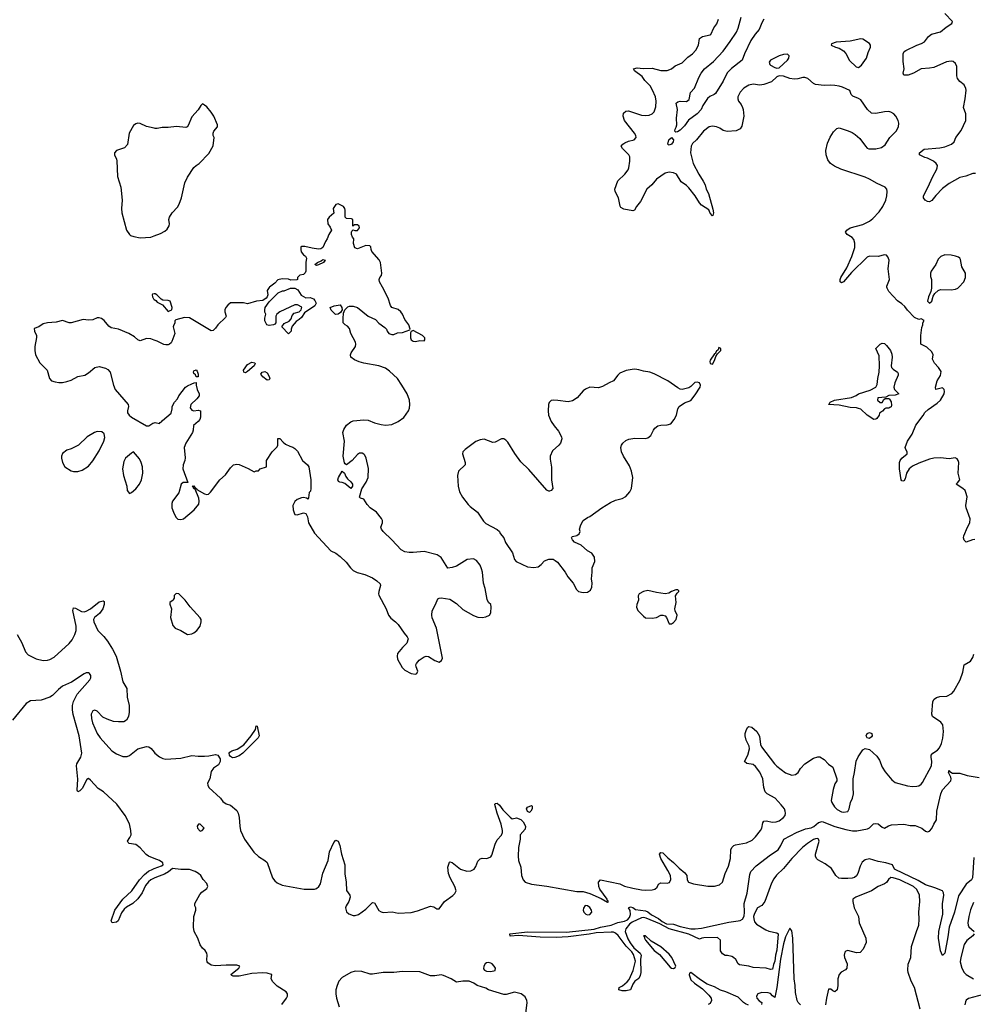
# Model space of a CAD drawing. Header units: inches. Extents: x 1449094 to 1618372, y 389908 to 534307.
# Tile 294 of 494: x 1528751 to 1537616, y 453334 to 462486. Entities that reach past the tile are written whole.
import ezdxf

# ---------------------------------------------------------------- set-up
doc = ezdxf.new("R2010")
doc.units = ezdxf.units.IN
doc.header["$MEASUREMENT"] = 0
for name, color, linetype in [('B5425', 7, 'Continuous'), ('B5426', 7, 'Continuous'), ('B5435', 7, 'Continuous'), ('B5436', 7, 'Continuous')]:
    doc.layers.add(name, color=color, linetype=linetype)

msp = doc.modelspace()

# ---------------------------------------------------------------- linework, layer by layer
at = {"layer": 'B5425', "color": 5}
for points, elevation in [([(1530000, 459936.6), (1529985.4, 459934.6), (1529982, 459930), (1529984.7, 459910), (1529994, 459890), (1530000, 459886.6)], 620), ([(1530000, 459508.7), (1529970, 459519.3), (1529930, 459522), (1529870, 459502), (1529850, 459509), (1529818, 459538), (1529766, 459570), (1529670, 459609.2), (1529601.2, 459621.2), (1529578, 459638), (1529537.2, 459690), (1529510, 459709.2), (1529490, 459716), (1529470, 459714), (1529430, 459695.3), (1529390, 459693.2), (1529342, 459698), (1529230.7, 459669.3), (1529210, 459669.5), (1529150, 459689.4), (1529090, 459675.1), (1529010, 459669.6), (1528970, 459658.4), (1528928.9, 459631.1), (1528884.4, 459615.6), (1528888.2, 459591.8), (1528907, 459550), (1528908.5, 459531.5), (1528890.3, 459450), (1528890.3, 459410), (1528898.7, 459370), (1528937.4, 459297.4), (1529005.5, 459230), (1529028, 459150), (1529046.8, 459130), (1529079, 459119), (1529113.8, 459113.8), (1529150, 459115.3), (1529190, 459123.7), (1529230, 459136.4), (1529290, 459170.7), (1529357.5, 459182.5), (1529390, 459202.8), (1529450, 459254), (1529490, 459262), (1529547.9, 459247.9), (1529570, 459236), (1529590.3, 459210.3), (1529622.8, 459090), (1529638.8, 459050), (1529759.1, 458910), (1529763, 458890), (1529753, 458850), (1529753.4, 458833.4), (1529767.3, 458810), (1529790, 458790.8), (1529930, 458710.8), (1529950, 458710.8), (1529990, 458737.3), (1530000, 458739.2)], 620), ([(1528728, 456770), (1528770, 456694.8), (1528804.9, 456610), (1528830, 456582.4), (1528904, 456544), (1528969.6, 456529.6), (1529010, 456532.4), (1529030, 456538.4), (1529070, 456561), (1529211.5, 456688.5), (1529237.9, 456722.1), (1529263.2, 456770), (1529275, 456810), (1529276.8, 456850), (1529245.7, 456994.3), (1529250, 457018.8), (1529270, 457017), (1529325.6, 456985.6), (1529350, 456982.9), (1529370, 456987.8), (1529410, 457010.1), (1529490, 457075.9), (1529525.3, 457085.3), (1529537.2, 457077.2), (1529537.3, 457050), (1529524.1, 457010), (1529493.6, 456966.4), (1529447, 456930), (1529436.3, 456910), (1529438.5, 456890), (1529477.8, 456810), (1529533.3, 456753.3), (1529566.8, 456710), (1529614.6, 456634.6), (1529648.3, 456570), (1529688.5, 456430), (1529710.6, 456330.6), (1529745.6, 456270), (1529750.8, 456190), (1529768.4, 456110), (1529768.4, 456050), (1529761.5, 456010), (1529744.8, 455975.2), (1529719.1, 455960.9), (1529670, 455958.3), (1529624, 455964), (1529563, 455983), (1529523.3, 456003.3), (1529470, 456058.4), (1529450, 456068.4), (1529430, 456062.4), (1529416.5, 456030), (1529418.1, 455990), (1529429, 455950), (1529472, 455850), (1529499.7, 455810), (1529607, 455690), (1529650, 455660.8), (1529710, 455639), (1529750, 455638.3), (1529770, 455645.3), (1529850, 455707.7), (1529930, 455731.6), (1529950, 455727), (1529972.8, 455712.8), (1530000, 455678.7)], 580), ([(1530000, 454690.1), (1529949.7, 454709.7), (1529926.8, 454726.8), (1529870, 454787.7), (1529830, 454818.1), (1529769.2, 454830), (1529757.7, 454837.7), (1529752.6, 454850), (1529775.6, 454884.4), (1529785.6, 454910), (1529784.8, 454950), (1529770.2, 455010.2), (1529730, 455089.1), (1529654.8, 455194.8), (1529530, 455308.4), (1529480.4, 455340.4), (1529410, 455418.8), (1529390, 455433.7), (1529375.6, 455424.4), (1529330, 455338.9), (1529310, 455316.9), (1529290, 455309.2), (1529283.5, 455323.5), (1529292, 455428), (1529280.2, 455550), (1529283.4, 455570), (1529318.5, 455630), (1529327.4, 455670), (1529302.7, 455830), (1529248.5, 456028.5), (1529241.2, 456070), (1529240.5, 456110), (1529251.2, 456150), (1529284.4, 456215.6), (1529402.4, 456350), (1529411.9, 456370), (1529412.9, 456390), (1529399.7, 456410), (1529390, 456415), (1529370, 456414.6), (1529350, 456407.1), (1529232.8, 456327.2), (1529150, 456289.9), (1529110, 456259.9), (1529056.8, 456203.2), (1529031.7, 456188.3), (1528950, 456162.4), (1528850, 456155.5), (1528809.7, 456130.3), (1528684, 455976)], 580), ([(1530000, 454505.6), (1529969.6, 454490.4), (1529947.1, 454472.9), (1529921, 454439), (1529887.8, 454370), (1529850, 454314), (1529802, 454270), (1529743.6, 454236.4), (1529721.4, 454218.6), (1529695.8, 454184.2), (1529664.9, 454110), (1529650, 454098.2), (1529609, 454090), (1529601.3, 454110), (1529634.8, 454210), (1529710, 454312.9), (1529792.5, 454387.5), (1529864.9, 454490), (1529910, 454539.2), (1529949.6, 454570.4), (1529988.3, 454591.7), (1530000, 454595.7)], 580)]:
    msp.add_lwpolyline(points, dxfattribs=dict(at, elevation=elevation))
at = {"layer": 'B5425', "color": 5, "elevation": 620}
for points in [[(1529470, 458659.3), (1529444.7, 458650), (1529378, 458610), (1529298, 458530), (1529230, 458496), (1529190, 458485.2), (1529150, 458455.3), (1529138.8, 458430), (1529138.8, 458410), (1529147.3, 458370), (1529170, 458331), (1529230, 458294), (1529250, 458288), (1529290, 458287), (1529330, 458297.6), (1529390, 458337.6), (1529430, 458386), (1529490, 458478.8), (1529532.7, 458570), (1529543.1, 458603.1), (1529536, 458636), (1529515.5, 458655.5)], [(1529810, 458468.7), (1529790, 458457.2), (1529734, 458410), (1529719.8, 458380.2), (1529706.4, 458310), (1529717.3, 458250), (1529747.7, 458150), (1529751.3, 458110), (1529770, 458082), (1529790, 458091.3), (1529830, 458126.8), (1529866, 458170), (1529883.7, 458210), (1529896.2, 458270), (1529893.6, 458330), (1529880.7, 458370), (1529863.3, 458403.3)]]:
    msp.add_lwpolyline(points, close=True, dxfattribs=at)
at = {"layer": 'B5426', "color": 5, "elevation": 620}
msp.add_lwpolyline([(1530000, 461476.4), (1529930, 461493.2), (1529870, 461521.2), (1529850, 461525.2), (1529830, 461519), (1529810, 461502), (1529767.7, 461430), (1529753.1, 461326.9), (1529724.6, 461295.4), (1529650.4, 461269.6), (1529633.4, 461250), (1529633.4, 461230), (1529650.6, 461190), (1529652.8, 461172.8), (1529660.4, 461030), (1529692.4, 460930), (1529704.9, 460810), (1529696.3, 460730), (1529699.1, 460690), (1529744, 460530), (1529770.5, 460490.5), (1529781.6, 460481.6), (1529810.4, 460470.4), (1529870, 460458.8), (1529970, 460466), (1530000, 460477.1)], dxfattribs=at)
at = {"layer": 'B5435', "color": 5}
for points, elevation in [([(1530000, 458739.2), (1530010, 458741), (1530050, 458732), (1530057.2, 458742.8), (1530070, 458747.3), (1530079.3, 458760.7), (1530159, 458830), (1530168.7, 458870), (1530168.7, 458890), (1530189.3, 458930), (1530216.6, 458963.4), (1530230, 458990.6), (1530293.2, 459070), (1530310, 459084), (1530350, 459102.8), (1530372, 459112), (1530392.7, 459112.7), (1530392, 459090), (1530401, 459050), (1530418, 459010), (1530418, 458990), (1530398.8, 458961.2), (1530342, 458910), (1530336.9, 458876.9), (1530350, 458858), (1530370, 458851), (1530410, 458856), (1530431.1, 458851.1), (1530431.6, 458791.6), (1530424.7, 458770), (1530411.3, 458750), (1530367.3, 458712.7), (1530364, 458670), (1530356.3, 458650), (1530294.4, 458550), (1530279.5, 458510), (1530287.9, 458412.1), (1530284.9, 458390), (1530270.4, 458349.6), (1530268.2, 458310), (1530314.4, 458185.6), (1530270, 458185.6), (1530250.5, 458170), (1530230.3, 458089.7), (1530172.7, 458010), (1530163.7, 457990), (1530164.9, 457950), (1530179.5, 457910), (1530202, 457862), (1530222.3, 457842.3), (1530250, 457839.3), (1530272.6, 457847.4), (1530371.8, 457930), (1530415.6, 457984.4), (1530420.4, 458010), (1530417.4, 458037.4), (1530382, 458122), (1530370, 458126), (1530364.5, 458144.5), (1530355.3, 458150), (1530370, 458152.9), (1530378, 458138), (1530394, 458130), (1530398.8, 458118.8), (1530470, 458078.9), (1530490, 458071.7), (1530505.4, 458074.6), (1530525.7, 458094.3), (1530609.8, 458210.2), (1530665.3, 458254.7), (1530710, 458321), (1530738, 458350), (1530770, 458356), (1530790, 458351.3), (1530874.4, 458314.4), (1530930, 458282), (1530950, 458294), (1530970, 458294), (1530986, 458310), (1531046, 458330), (1531046, 458390), (1531099, 458470), (1531144.7, 458515.3), (1531149, 458530), (1531150, 458592), (1531170, 458594), (1531199.6, 458559.6), (1531222, 458542), (1531261.1, 458521.1), (1531290, 458513.4), (1531310, 458500.7), (1531334.4, 458474.4), (1531381, 458390), (1531426.8, 458350), (1531439.1, 458330), (1531458.8, 458210), (1531458.8, 458130), (1531454.8, 458105.2), (1531442, 458090), (1531436.9, 458043.1), (1531431, 458029), (1531418, 458038), (1531390, 458044), (1531370, 458041.2), (1531330, 458026), (1531310, 458009.2), (1531290.5, 457970), (1531293, 457930), (1531301.4, 457901.4), (1531310, 457888), (1531330, 457883.8), (1531390, 457902.8), (1531410, 457896), (1531425.5, 457865.5), (1531436.3, 457810), (1531490, 457713.4), (1531644, 457550), (1531690, 457527.7), (1531730, 457495.5), (1531785.1, 457445.1), (1531825.5, 457390), (1531850, 457366), (1531887.5, 457347.5), (1531958, 457330), (1532030, 457298), (1532071.4, 457271.4), (1532102, 457242), (1532106.1, 457226.1), (1532090.2, 457170), (1532086.7, 457150), (1532090, 457136), (1532157.3, 457010), (1532179.3, 456950), (1532202.2, 456922.2), (1532245.5, 456890), (1532270, 456864.9), (1532323.7, 456783.7), (1532353.4, 456750), (1532362, 456730), (1532350.4, 456689.6), (1532308.7, 456651.3), (1532264.4, 456595.6), (1532258.4, 456570), (1532262.9, 456542.9), (1532306.2, 456466.2), (1532330, 456438.8), (1532390, 456408.4), (1532430, 456402), (1532444, 456410), (1532452, 456430), (1532435.1, 456470), (1532434.5, 456490), (1532439.1, 456500.9), (1532465.6, 456534.4), (1532510, 456564.9), (1532530, 456570.7), (1532550, 456567.3), (1532611.3, 456530), (1532650, 456514.8), (1532673.2, 456530), (1532681.2, 456550), (1532625.1, 456830), (1532586.6, 456926.6), (1532581.6, 456950), (1532585.1, 456990), (1532617, 457050), (1532637.2, 457102.8), (1532649.3, 457110.7), (1532670, 457113.4), (1532750, 457099.1), (1532810, 457059.1), (1532870, 457003), (1532970, 456947.7), (1533010, 456933.4), (1533049.4, 456930.6), (1533085.2, 456934.8), (1533118, 456950), (1533130, 456974), (1533135.1, 457030), (1533129.4, 457049.4), (1533109.5, 457069.5), (1533095.5, 457095.5), (1533078, 457198), (1533063.7, 457250), (1533052, 457350), (1533043.3, 457383.3), (1533030, 457415.3), (1532998.4, 457458.4), (1532970, 457476), (1532910.6, 457469.4), (1532812.8, 457407.2), (1532770, 457393.2), (1532730, 457389), (1532670, 457488.7), (1532632.9, 457512.9), (1532510, 457543.7), (1532410, 457532.3), (1532370, 457532.7), (1532330, 457539), (1532297.2, 457557.2), (1532211.4, 457651.4), (1532129, 457730), (1532115.3, 457750), (1532108.7, 457770), (1532124, 457810), (1532124, 457830), (1532115.3, 457850), (1532069, 457910), (1532008.7, 457950), (1531980.2, 457980.2), (1531950, 458028), (1531920.2, 458040.2), (1531909.4, 458049.4), (1531930, 458126.8), (1531973.2, 458186.8), (1531989.7, 458230), (1531993.1, 458313.1), (1531971.4, 458411.4), (1531958, 458438), (1531950, 458449), (1531935.9, 458455.9), (1531910, 458456), (1531890, 458445.2), (1531842, 458390), (1531790, 458349.2), (1531776.5, 458356.5), (1531770, 458368), (1531756.4, 458430), (1531770.8, 458570), (1531754.6, 458650), (1531762.8, 458677.2), (1531790, 458715.8), (1531830, 458748.2), (1531850, 458757.1), (1531950, 458766), (1531990, 458762.6), (1532050, 458738.7), (1532110, 458723.1), (1532150, 458718.7), (1532210, 458722), (1532270, 458750.4), (1532320.7, 458790), (1532365.6, 458850), (1532374.2, 458874.2), (1532378.7, 458910), (1532374.5, 458950), (1532351.6, 459010), (1532303.6, 459090), (1532261.6, 459150), (1532190, 459218.7), (1532150, 459245.6), (1532090, 459269.6), (1531950, 459292.3), (1531905.8, 459305.8), (1531863.9, 459323.9), (1531829, 459350), (1531825.2, 459370), (1531833.2, 459390), (1531871.6, 459448.4), (1531876.2, 459470), (1531871.6, 459490), (1531829.7, 459570), (1531816.2, 459616.2), (1531797, 459637), (1531775.3, 459650), (1531759, 459670), (1531757.2, 459710), (1531762, 459758), (1531772.1, 459787.9), (1531802.5, 459817.5), (1531816, 459824), (1531850, 459823.8), (1531891.7, 459811.7), (1531990, 459730.7), (1532059.1, 459699.1), (1532090, 459664), (1532146, 459626), (1532161, 459610), (1532167.3, 459590), (1532181, 459570), (1532210, 459558.8), (1532230, 459561), (1532264, 459576), (1532310, 459577.6), (1532378, 459602), (1532382, 459610), (1532369.4, 459649.4), (1532330, 459698), (1532309.4, 459750), (1532295.1, 459770), (1532270, 459791.6), (1532209.6, 459809.7), (1532197, 459830), (1532176.9, 459896.9), (1532122.4, 460000)], 620), ([(1531072.6, 460000), (1531070, 459998), (1531052, 459970), (1531056, 459930), (1531050.7, 459909.3), (1531042.5, 459897.5), (1531010, 459877), (1530950.8, 459869.2), (1530870, 459844), (1530830, 459853.2), (1530710, 459854), (1530685.8, 459834.2), (1530666.8, 459810), (1530658.8, 459790), (1530658.8, 459770), (1530671, 459730), (1530663.5, 459716.5), (1530591.3, 459650), (1530570, 459618), (1530550, 459598), (1530530, 459595.3), (1530330, 459716.2), (1530283, 459717), (1530203.6, 459696.4), (1530192.7, 459687.3), (1530192, 459670), (1530179.6, 459640.4), (1530178, 459630), (1530193.4, 459570), (1530165.8, 459494.2), (1530158.8, 459481.2), (1530144.7, 459470), (1530130, 459462.7), (1530110, 459462.7), (1530090, 459467), (1530030, 459498), (1530000, 459508.7)], 620), ([(1537630, 457653.3), (1537607.9, 457652.1), (1537550, 457629), (1537529.5, 457649.5), (1537524.2, 457670), (1537527.7, 457690), (1537561, 457770), (1537583, 457810), (1537586.2, 457846.1), (1537548.3, 457950), (1537546.6, 457970), (1537557.4, 458050), (1537547.6, 458090), (1537538.7, 458110), (1537519.5, 458130), (1537455.3, 458170), (1537470, 458181), (1537489.6, 458210), (1537476.3, 458270), (1537480.5, 458370), (1537475.6, 458390), (1537464.7, 458404.7), (1537447.3, 458412.7), (1537390, 458403), (1537310, 458413.5), (1537250, 458411.4), (1537210, 458402), (1537110, 458365.3), (1537050, 458337.1), (1537018.2, 458310), (1536995.2, 458270), (1536981.2, 458218.8), (1536970, 458198), (1536950, 458200.5), (1536945.7, 458210), (1536929.9, 458310.1), (1536930.4, 458370), (1536936.5, 458390), (1536949.9, 458410.1), (1537000.7, 458450), (1537000.7, 458470), (1536987.6, 458490), (1536983, 458510), (1537002.6, 458570), (1537046, 458634), (1537081.2, 458718.8), (1537150, 458806.9), (1537166, 458834), (1537197.4, 458862.6), (1537279.2, 458920.8), (1537309.4, 458950), (1537345.2, 459010), (1537349, 459030), (1537344, 459050), (1537330, 459064), (1537266, 459050), (1537264, 459070), (1537280.9, 459130), (1537310, 459178), (1537316.2, 459216.2), (1537292.5, 459252.5), (1537254.6, 459294.6), (1537238, 459330), (1537242, 459370), (1537230, 459398), (1537183.1, 459443.1), (1537129.3, 459469.3), (1537129.2, 459550), (1537136.4, 459623.6), (1537146, 459650), (1537146, 459670), (1537158, 459690), (1537130, 459706), (1537110, 459698), (1537070, 459719), (1537004.7, 459784.7), (1536978.9, 459818.9), (1536950, 459846), (1536911.8, 459871.8), (1536830, 459961.2), (1536814, 459990), (1536812.7, 460000)], 580), ([(1537228, 460000), (1537228, 459990), (1537221.1, 459958.9), (1537199.3, 459910), (1537190.8, 459870.8), (1537210, 459850.8), (1537229.2, 459870), (1537243.7, 459916.3), (1537259.3, 459940.7), (1537289.6, 459970.4), (1537310, 459978), (1537410, 459975.6), (1537450, 459981.1), (1537472.3, 459990), (1537481.4, 460000)], 580), ([(1530000, 459886.6), (1530016.9, 459876.9), (1530030, 459862), (1530076.9, 459836.9), (1530130, 459774), (1530150, 459782), (1530166, 459790), (1530168, 459810), (1530148.4, 459868.4), (1530130, 459875.3), (1530080.4, 459880.4), (1530067.3, 459887.3), (1530026, 459930), (1530010, 459938), (1530000, 459936.6)], 620), ([(1530000, 455678.7), (1530008.3, 455668.3), (1530050, 455635.3), (1530080.2, 455620.2), (1530110, 455614), (1530250, 455622.8), (1530350, 455646.3), (1530410, 455640.2), (1530470, 455640.9), (1530510, 455643.7), (1530570, 455656), (1530591.3, 455651.3), (1530615.5, 455615.5), (1530614.4, 455590), (1530598.5, 455561.5), (1530553.4, 455530), (1530530, 455497.2), (1530517.6, 455430), (1530498, 455390), (1530499.5, 455370), (1530510.4, 455350), (1530618, 455250), (1530639.6, 455219.6), (1530670, 455198), (1530710, 455184.7), (1530770, 455136), (1530782, 455110), (1530790, 455072), (1530796.3, 454990), (1530803.8, 454950), (1530839.1, 454870), (1530927.7, 454747.7), (1530970, 454706.8), (1531031.1, 454671.1), (1531050, 454651.4), (1531102.1, 454510), (1531121.4, 454481.4), (1531142.9, 454462.9), (1531190, 454442.9), (1531396.6, 454403.4), (1531490, 454404.9), (1531510, 454410.4), (1531531.6, 454430), (1531546, 454454), (1531567.7, 454552.3), (1531616.9, 454670), (1531631.5, 454750), (1531670, 454837.3), (1531690, 454858.8), (1531710, 454851), (1531725.5, 454810), (1531742.4, 454730), (1531774.6, 454630), (1531772.3, 454547.7), (1531786.7, 454470), (1531790, 454392), (1531819.3, 454350), (1531822.6, 454330), (1531810.5, 454290.5), (1531784.9, 454250), (1531779.6, 454230), (1531790, 454193), (1531810, 454174.6), (1531850, 454160.2), (1531870, 454160.2), (1531901.6, 454170), (1531970, 454217.4), (1532030, 454280.5), (1532050, 454276.3), (1532090, 454206.3), (1532110, 454193.1), (1532130, 454188.2), (1532213.7, 454193.7), (1532270, 454181.7), (1532390, 454189), (1532450, 454204.3), (1532570, 454245.2), (1532600, 454240), (1532630, 454220.3), (1532650, 454220.4), (1532699.7, 454290), (1532775.9, 454344.1), (1532794.8, 454365.2), (1532808.3, 454390), (1532796.9, 454430), (1532752.6, 454510), (1532736.9, 454550), (1532731.5, 454610), (1532745.6, 454654.4), (1532750, 454658), (1532770, 454652.2), (1532850, 454588.9), (1532907.7, 454572.3), (1532946, 454574), (1532974.5, 454590), (1532990, 454616), (1533010, 454666), (1533030, 454687.3), (1533050, 454693), (1533090, 454690.4), (1533110, 454694.9), (1533130, 454705.5), (1533140.1, 454719.9), (1533170, 454824), (1533190, 454864), (1533230, 454907.3), (1533239.6, 454930), (1533239.7, 454950), (1533225.7, 455010), (1533189.6, 455110.4), (1533167.6, 455190), (1533170, 455202), (1533190, 455204), (1533210, 455184), (1533240.9, 455140.9), (1533310, 455073.4), (1533330, 455057.3), (1533370, 455067.2), (1533410, 455051.1), (1533432.2, 455030), (1533454.4, 454990), (1533450, 454963), (1533402.4, 454910), (1533403.1, 454870), (1533387.9, 454792.1), (1533383.5, 454710), (1533387.1, 454670), (1533408.3, 454608.3), (1533414.7, 454530), (1533430.6, 454490.6), (1533448.9, 454470), (1533510, 454450.1), (1533650, 454431.6), (1533930, 454382.4), (1533990, 454382), (1534050, 454363.1), (1534156.1, 454316.1), (1534216.6, 454283.4), (1534226, 454290), (1534216, 454296), (1534213.2, 454310), (1534144.5, 454404.5), (1534133.5, 454430), (1534131.3, 454468.7), (1534150, 454490.8), (1534330, 454453), (1534371.8, 454431.8), (1534450, 454413.4), (1534530, 454397.1), (1534564.5, 454395.5), (1534630, 454399.3), (1534654.5, 454405.5), (1534675.6, 454424.4), (1534688.8, 454451.2), (1534710, 454462), (1534770, 454460.3), (1534792.2, 454467.8), (1534805.3, 454494.7), (1534799.4, 454530), (1534776.8, 454576.8), (1534709.8, 454690), (1534697.6, 454730), (1534710, 454745.5), (1534730, 454741.3), (1534775.7, 454695.7), (1534830, 454653.2), (1534880.9, 454600.9), (1534935.4, 454555.4), (1534952.9, 454530), (1534955.3, 454490), (1534969.2, 454469.2), (1535014.8, 454454.8), (1535147.1, 454432.9), (1535210, 454432.3), (1535255.1, 454444.9), (1535285.2, 454470), (1535309.6, 454550), (1535341.6, 454618.4), (1535359.4, 454690), (1535362.3, 454770), (1535370, 454792.4), (1535390, 454808.9), (1535405, 454815), (1535506.3, 454833.7), (1535559.5, 454860.5), (1535590, 454890.4), (1535637.8, 454950), (1535648.6, 454970), (1535660, 455020), (1535670, 455035.3), (1535690, 455040.9), (1535750, 455027.4), (1535782, 455030), (1535810, 455040.3), (1535851.6, 455070), (1535866, 455090), (1535870.7, 455110), (1535868.4, 455130), (1535859.3, 455150), (1535830, 455189.7), (1535775.4, 455250), (1535699.6, 455290), (1535682, 455310), (1535669.7, 455349.8), (1535658.7, 455430), (1535630, 455492.4), (1535590, 455545.7), (1535570, 455563.5), (1535511.3, 455571.3), (1535489.5, 455590), (1535518.5, 455650), (1535535.8, 455710), (1535532.2, 455732.3), (1535503.5, 455790), (1535494, 455830), (1535495.1, 455850), (1535507.3, 455890), (1535519.3, 455910), (1535530, 455914.9), (1535556.3, 455910), (1535604.9, 455870), (1535627.9, 455827.9), (1535637.5, 455750), (1535647.8, 455727.8), (1535768.8, 455570), (1535790, 455547.8), (1535870, 455484.6), (1535930, 455464.9), (1535962, 455470), (1535989.2, 455490), (1536010, 455526), (1536049.3, 455570), (1536130, 455622), (1536170, 455633.4), (1536190, 455633.4), (1536230, 455610.6), (1536270, 455564.7), (1536310, 455538), (1536346.8, 455430), (1536346.8, 455410), (1536330, 455382), (1536312, 455330), (1536295.8, 455230), (1536301.6, 455210), (1536325.3, 455170), (1536350, 455146.3), (1536390, 455124.6), (1536410, 455119.5), (1536450, 455125.5), (1536462.9, 455150), (1536474.7, 455210), (1536494.2, 455250), (1536501.5, 455290), (1536497.7, 455350), (1536500.4, 455430), (1536512.8, 455490), (1536525.8, 455594.2), (1536544.1, 455635.9), (1536590, 455698.8), (1536610, 455711.3), (1536650, 455703), (1536719.2, 455639.2), (1536744.4, 455604.4), (1536770, 455539.5), (1536796.5, 455496.5), (1536859.9, 455419.9), (1536890, 455396.3), (1537004.8, 455364.8), (1537050, 455359.5), (1537090, 455360.4), (1537110, 455366), (1537130, 455379.3), (1537143.9, 455396.1), (1537227.8, 455550), (1537231.2, 455590), (1537224, 455630), (1537225.4, 455650), (1537240.5, 455670), (1537282.9, 455697.1), (1537302.6, 455717.4), (1537321.7, 455758.3), (1537332.7, 455807.3), (1537338.7, 455870), (1537332.4, 455932.4), (1537315.2, 455955.2), (1537236.4, 456010), (1537231.2, 456030), (1537239.3, 456150), (1537252.3, 456170), (1537273.6, 456186.4), (1537303.5, 456196.5), (1537370, 456199.1), (1537415.7, 456224.3), (1537436, 456244), (1537494, 456350), (1537517.1, 456422.9), (1537529.6, 456490.4), (1537590, 456523.1), (1537610, 456557.3), (1537621.1, 456590)], 580), ([(1537622, 454698), (1537609.1, 454510.9), (1537600.4, 454490), (1537550, 454449.7), (1537478.4, 454341.6), (1537441.1, 454190), (1537390.3, 454050), (1537378.9, 453961.1), (1537350, 453809), (1537330, 453788), (1537312, 453832), (1537293, 453950), (1537295.1, 454010), (1537332.1, 454172.1), (1537330.9, 454269.1), (1537342.8, 454350), (1537339.8, 454370), (1537328.1, 454388.1), (1537257.9, 454417.9), (1537170, 454445.9), (1537104.1, 454484), (1536890, 454585.8), (1536883, 454590), (1536864.2, 454630), (1536803, 454650), (1536730, 454662.3), (1536650, 454685.4), (1536610, 454678.3), (1536583.7, 454656.3), (1536562.8, 454617.2), (1536542.1, 454550), (1536530, 454528.4), (1536510, 454514), (1536490, 454507.3), (1536450, 454503), (1536390, 454502.4), (1536366.9, 454506.9), (1536338.9, 454530), (1536296.1, 454596), (1536238.5, 454638.5), (1536170, 454677.6), (1536157.6, 454690), (1536149.9, 454709.9), (1536149.3, 454730), (1536182.5, 454850), (1536177.7, 454870), (1536170, 454874.9), (1536150, 454873.1), (1536130, 454865), (1536075, 454830), (1536027.9, 454792.1), (1535929.4, 454690), (1535850, 454595.1), (1535785.9, 454534.1), (1535761.1, 454498.9), (1535741.3, 454458.7), (1535678.8, 454290), (1535650, 454253.7), (1535609.6, 454230.4), (1535581.5, 454178.5), (1535573.6, 454150), (1535574.2, 454130), (1535582.1, 454102.1), (1535599.7, 454079.7), (1535685.9, 454025.9), (1535715, 454015), (1535790, 453999), (1535802, 453990), (1535790, 453836), (1535776.4, 453790), (1535770, 453734), (1535757.3, 453702.7), (1535750, 453662), (1535730, 453659), (1535690, 453669), (1535570, 453675.3), (1535529.5, 453689.5), (1535442, 453702), (1535428.7, 453710), (1535408.7, 453750), (1535388, 453770), (1535370, 453779), (1535330, 453788.7), (1535310, 453788.7), (1535283.1, 453803.1), (1535266, 453830), (1535266, 453930), (1535236.4, 453956.4), (1535110, 453952.1), (1535092, 453950), (1535070, 453939.3), (1534970, 453986), (1534790, 454035.3), (1534702.9, 454082.9), (1534575.9, 454135.9), (1534550, 454140.2), (1534530, 454138.1), (1534443.4, 454096.6), (1534421, 454079), (1534384.9, 454035.1), (1534378.9, 454010), (1534402.7, 453942.7), (1534425.6, 453905.6), (1534460, 453860), (1534519.1, 453810), (1534526.7, 453790), (1534522, 453750), (1534525.3, 453630), (1534519.2, 453600.8), (1534505.3, 453574.8), (1534468.5, 453550), (1534450, 453521.2), (1534428.4, 453470), (1534390, 453458), (1534350, 453459.9), (1534320.5, 453470), (1534322.7, 453490), (1534355, 453505), (1534398, 453542), (1534415.7, 453564.3), (1534452.8, 453647.2), (1534474.9, 453734.9), (1534456.5, 453796.5), (1534440.8, 453820.8), (1534390, 453875.8), (1534313.3, 453973.3), (1534290, 453994.6), (1534270, 454003.4), (1534250, 454005.9), (1534110, 453998.8), (1534046.1, 453986.1), (1533850, 453961.7), (1533736.5, 453956.5), (1533590, 453958.4), (1533386.7, 453973.3), (1533310, 453967.5), (1533308, 453990), (1533472.1, 454007.9), (1533834.3, 454005.7), (1534090, 454032.8), (1534150, 454050.1), (1534250.4, 454069.6), (1534310, 454095.9), (1534371.8, 454108.2), (1534400.2, 454119.8), (1534419.2, 454140.8), (1534429, 454170), (1534425.8, 454205.8), (1534409.4, 454230.6), (1534430, 454238.8), (1534450, 454234), (1534476.1, 454216.1), (1534570, 454204.5), (1534590, 454194.2), (1534624.4, 454164.4), (1534690, 454132.1), (1534723.1, 454103.1), (1534762.9, 454082.9), (1534830, 454078.9), (1534890, 454058), (1534990, 454035.9), (1535030, 454034.5), (1535090, 454042.5), (1535342.2, 454097.8), (1535430, 454108.5), (1535450, 454113.9), (1535470, 454126.4), (1535485.6, 454154.4), (1535490.3, 454189.7), (1535485.9, 454270), (1535512.9, 454367.1), (1535538.2, 454541.8), (1535547.3, 454570), (1535598.4, 454621.6), (1535730, 454723.8), (1535800.9, 454770), (1535828, 454810), (1535855.1, 454870), (1535973.3, 454930), (1536054.8, 454965.2), (1536110, 454975.1), (1536133.4, 454986.5), (1536177.3, 455022.7), (1536210, 455033.8), (1536330, 454987.6), (1536430, 454958.1), (1536492.1, 454947.9), (1536533.1, 454946.9), (1536633.8, 454966.2), (1536650, 454973.8), (1536689.2, 455010.8), (1536710, 455015.2), (1536731.8, 455011.8), (1536770, 454979.1), (1536790, 454970.7), (1536826.3, 454993.7), (1536856.3, 455003.7), (1536970, 455008.7), (1537030, 454997.6), (1537074.7, 454994.7), (1537136, 454970), (1537170, 454942.8), (1537190, 454937.3), (1537210, 454943.8), (1537230, 454968.2), (1537248.8, 455010), (1537274, 455050), (1537275.4, 455130), (1537313.4, 455290), (1537330, 455326.5), (1537406, 455410), (1537409.3, 455430), (1537406.3, 455446.3), (1537384.5, 455490), (1537390, 455510.8), (1537398, 455498), (1537423.5, 455483.5), (1537490, 455481.6), (1537559.5, 455459.5), (1537670, 455443.8)], 560), ([(1530000, 454595.7), (1530070, 454619.7), (1530083.1, 454630), (1530082.2, 454650), (1530051.7, 454670), (1530000, 454690.1)], 580), ([(1531188.9, 453331.1), (1531231.8, 453390), (1531239.5, 453410), (1531240.9, 453430), (1531229.3, 453450), (1531143.9, 453503.9), (1531103.7, 453543.7), (1531089.6, 453570), (1531094.5, 453610), (1531091.6, 453611.6), (1531050, 453623.5), (1531010, 453626.2), (1530910, 453620.8), (1530790, 453597.2), (1530736.6, 453596.6), (1530721.6, 453601.6), (1530713.2, 453610), (1530788.7, 453670), (1530798, 453690), (1530770, 453697.2), (1530670, 453698.7), (1530570, 453691), (1530530, 453699.1), (1530500, 453720), (1530492.8, 453730), (1530490, 453748), (1530494, 453790), (1530489.7, 453810), (1530474.1, 453834.1), (1530450, 453856.2), (1530430, 453887.3), (1530407.8, 453950), (1530372.3, 454010), (1530366.6, 454050), (1530369.5, 454150.5), (1530388.7, 454210), (1530388.7, 454230), (1530379, 454250), (1530379.3, 454270), (1530425.3, 454354.7), (1530443.8, 454376.2), (1530491.6, 454410), (1530498.4, 454430), (1530490, 454457.2), (1530455.2, 454495.2), (1530435.4, 454530), (1530413.5, 454550), (1530381.1, 454570), (1530330, 454586.1), (1530247.4, 454587.4), (1530170, 454597.7), (1530133.5, 454566.5), (1530095.7, 454544.3), (1530022.9, 454517.1), (1530000, 454505.6)], 580), ([(1537120.7, 453290), (1537069.8, 453489.8), (1537038, 453550), (1537009.5, 453630), (1537007, 453650), (1537011.5, 453708.5), (1537035.1, 453770), (1537042.2, 453870), (1537087, 454010), (1537110.9, 454070), (1537113.2, 454126.8), (1537108.9, 454190), (1537119.4, 454290), (1537114.5, 454350), (1537090, 454401.5), (1537059.9, 454430), (1536932.2, 454490), (1536870.2, 454509.8), (1536850, 454511.6), (1536826.7, 454493.3), (1536810, 454466.6), (1536790, 454452.6), (1536730.2, 454429.8), (1536670, 454389.7), (1536522.8, 454330), (1536494.8, 454310), (1536494.8, 454290), (1536508, 454230), (1536548, 454150), (1536553.4, 454090), (1536616.4, 453950), (1536618.4, 453910), (1536593.4, 453846.6), (1536563.1, 453816.9), (1536530, 453811.2), (1536450, 453832.8), (1536431.4, 453828.6), (1536421.4, 453818.6), (1536413.9, 453790), (1536417, 453770), (1536443.6, 453710), (1536441.5, 453670), (1536426.4, 453653.6), (1536386.8, 453633.2), (1536367.5, 453610), (1536355.9, 453570), (1536356.6, 453510), (1536350, 453469.7), (1536330, 453451.1), (1536310, 453459.7), (1536290, 453476.3), (1536270, 453474), (1536251.2, 453390), (1536243.1, 453330)], 580), ([(1537619, 454281), (1537590, 454212.7), (1537573.8, 454150), (1537565, 454090), (1537567.2, 454070), (1537575.6, 454055.6), (1537623.1, 454010)], 580), ([(1536010, 453328.1), (1535988.3, 453350), (1535977.2, 453370), (1535963.9, 453443.9), (1535960.2, 453510), (1535950.4, 453570), (1535939, 453950), (1535930, 454016), (1535910, 454042), (1535870, 453962.2), (1535850, 453895.6), (1535824.8, 453755.2), (1535789.8, 453490.2), (1535770, 453398.9), (1535750, 453412.4), (1535730, 453434.6), (1535710, 453441.9), (1535650, 453442.5), (1535611.4, 453430), (1535599.8, 453410), (1535604, 453390), (1535625.5, 453365.5), (1535650.3, 453350), (1535648, 453332)], 580), ([(1537623.7, 453990), (1537611.8, 453970), (1537554.2, 453925.8), (1537531.3, 453890), (1537499, 453770), (1537494.5, 453730), (1537509.2, 453670), (1537530.2, 453630), (1537550, 453612.3), (1537616.5, 453570)], 580), ([(1533454.9, 453250), (1533467.4, 453350), (1533464, 453370), (1533450, 453402.7), (1533413.2, 453430), (1533350, 453447.8), (1533274.4, 453425.6), (1533250, 453426), (1533110, 453468.6), (1533083.3, 453483.3), (1533003.7, 453510), (1532972.7, 453530), (1532930, 453547.8), (1532870, 453549.6), (1532810, 453540.7), (1532760.5, 453570), (1532690, 453603.4), (1532670, 453607.4), (1532610, 453597.5), (1532570, 453599.8), (1532470, 453635.7), (1532310, 453639.5), (1532230, 453630.8), (1532130, 453630.7), (1532030, 453613.3), (1532010, 453614.7), (1531930, 453638.2), (1531870, 453641), (1531830, 453629.9), (1531750, 453584.2), (1531718.9, 453550), (1531701.4, 453510), (1531691, 453470), (1531688.5, 453430), (1531695.2, 453390), (1531721.3, 453310)], 580), ([(1535527.5, 453327.5), (1535497.7, 453337.7), (1535479.9, 453350), (1535430, 453401.1), (1535316, 453450), (1535266, 453466), (1535210, 453496.2), (1535141.5, 453521.5), (1535080.4, 453560.4), (1534990, 453628.9), (1534977.3, 453622.7), (1534973, 453607), (1534990, 453560.5), (1535023.7, 453530), (1535098.4, 453478.4), (1535158.5, 453418.5), (1535178.8, 453390), (1535183, 453370), (1535170, 453342.8), (1535150, 453332)], 580), ([(1537710, 453425.1), (1537572.3, 453387.7), (1537550, 453371.8), (1537542.6, 453357.3), (1537536.9, 453330)], 580)]:
    msp.add_lwpolyline(points, dxfattribs=dict(at, elevation=elevation))
for points, elevation in [([(1531410, 459902), (1531450, 459904.7), (1531482, 459890), (1531495.9, 459875.9), (1531506.8, 459850), (1531493.4, 459826.6), (1531399.8, 459760.2), (1531370, 459718), (1531350, 459698), (1531319.6, 459680.4), (1531283.6, 459636.4), (1531274, 459610), (1531274, 459590), (1531250, 459566), (1531187.3, 459632.7), (1531210, 459662), (1531255.3, 459684.7), (1531274, 459706), (1531284.7, 459735.3), (1531303.1, 459756.9), (1531350, 459772), (1531368, 459790), (1531374, 459814), (1531334.6, 459834.6), (1531310, 459835.3), (1531167.9, 459772.1), (1531142, 459750), (1531131.3, 459730), (1531132, 459668), (1531123.6, 459656.4), (1531111.1, 459648.9), (1531070, 459644), (1531049, 459650), (1531030, 459686), (1531029.1, 459710.9), (1531038, 459750), (1531028.9, 459768.9), (1531029, 459790), (1531034, 459810), (1531070, 459864.7), (1531154, 459946), (1531194.6, 459965.4), (1531210, 459966.8), (1531268.4, 459991.6), (1531308.4, 459991.6), (1531336, 459976), (1531366.4, 459926.4)], 620), ([(1531686.3, 459746.3), (1531646.6, 459786.6), (1531638, 459810), (1531673.2, 459826.8), (1531730, 459836), (1531744.9, 459810), (1531747.3, 459790), (1531734.4, 459765.6), (1531710, 459749.2)], 620), ([(1532410, 459597.2), (1532390.8, 459589.2), (1532384.5, 459575.5), (1532382.4, 459550), (1532383.1, 459530), (1532390.8, 459510), (1532410, 459498), (1532430, 459495.5), (1532470, 459502.8), (1532510, 459502), (1532518, 459510), (1532518, 459530), (1532495.3, 459550)], 620), ([(1535250, 459439), (1535243.8, 459416.2), (1535230, 459406), (1535216.7, 459383.3), (1535210, 459380.7), (1535170, 459321.3), (1535166.7, 459310), (1535170, 459290.6), (1535190, 459284.6), (1535210, 459317.1), (1535223.5, 459356.5), (1535239.1, 459380.9), (1535268.7, 459410), (1535268, 459430), (1535257.2, 459437.2)], 620), ([(1536770, 458927.7), (1536784.1, 458955.9), (1536795.1, 458964.9), (1536830, 458963.8), (1536838, 458958), (1536852.7, 458932.7), (1536856.5, 458903.5), (1536851.6, 458888.4), (1536839.6, 458880.4), (1536830, 458875.6), (1536803.8, 458876.2), (1536791.3, 458870), (1536773, 458847), (1536744.9, 458830), (1536739.3, 458810), (1536719.3, 458780.7), (1536710, 458772.8), (1536690, 458769.8), (1536630, 458809.8), (1536570, 458864.6), (1536550, 458873.5), (1536530, 458879), (1536470, 458881.5), (1536370, 458903.2), (1536268.7, 458910), (1536280.2, 458919.8), (1536283.7, 458930), (1536326.6, 458950), (1536485, 458975), (1536527.2, 458992.7), (1536549.4, 459010), (1536656.5, 459043.5), (1536709.8, 459070.2), (1536723.5, 459096.5), (1536728.7, 459150), (1536741.4, 459210), (1536744.5, 459270), (1536741.1, 459361.1), (1536709.5, 459430), (1536750, 459470.6), (1536770, 459479.1), (1536790, 459476.3), (1536810, 459459.1), (1536844.9, 459410), (1536857.5, 459377.5), (1536861.7, 459350), (1536852.4, 459270), (1536854.6, 459254.6), (1536870, 459236.3), (1536912, 459210), (1536916.9, 459196.9), (1536916.9, 459183.1), (1536886, 459110), (1536878, 459070), (1536882, 459050), (1536922, 459010), (1536890, 458997.2), (1536830, 458992.7), (1536804, 458976), (1536727.7, 458970), (1536726, 458950), (1536751.5, 458928.5)], 580), ([(1530850, 459205.1), (1530835.3, 459210), (1530832.7, 459230), (1530870, 459280.7), (1530910, 459304), (1530936.3, 459296.3), (1530941, 459290), (1530930.8, 459270), (1530870, 459215.1)], 620), ([(1530390, 459166), (1530384.7, 459184.7), (1530370, 459198), (1530365.2, 459210), (1530370, 459222), (1530390, 459232), (1530399.8, 459219.8), (1530411.3, 459190), (1530410, 459166)], 620), ([(1531050, 459134), (1531010, 459165.2), (1530993.2, 459190), (1531004, 459210), (1531030, 459217.3), (1531050, 459204.7), (1531070.8, 459170), (1531076, 459150), (1531070, 459138)], 620), ([(1534470, 459238), (1534444.5, 459235.5), (1534390, 459226), (1534330, 459199.5), (1534310, 459182.7), (1534270, 459129.3), (1534230, 459112.3), (1534170, 459077), (1534130, 459064.5), (1534050, 459069.3), (1534010, 459053.2), (1533990, 459037.2), (1533933.4, 458970), (1533890, 458943.5), (1533850, 458933), (1533753.7, 458946.3), (1533710, 458949.3), (1533690, 458945.2), (1533672.8, 458927.2), (1533666, 458910), (1533662.4, 458850), (1533668, 458810), (1533693, 458750), (1533718, 458710), (1533760.5, 458660.5), (1533788.4, 458610), (1533792.2, 458590), (1533778.4, 458550), (1533763, 458530), (1533702.4, 458477.6), (1533682.6, 458430), (1533681.2, 458401.2), (1533694.4, 458325.6), (1533695.5, 458210), (1533706, 458130), (1533691.3, 458110), (1533676.3, 458103.7), (1533670, 458102.7), (1533650, 458112.7), (1533484.7, 458304.7), (1533410, 458375.6), (1533353.5, 458453.5), (1533290, 458558), (1533270, 458579.3), (1533250, 458589.3), (1533230, 458589.3), (1533170, 458558), (1533150, 458555.1), (1533070, 458585.6), (1533030, 458582.4), (1532990, 458565.6), (1532890.8, 458490), (1532870.7, 458470), (1532866, 458450), (1532893.4, 458370), (1532890.6, 458350), (1532830.4, 458290), (1532820.3, 458250), (1532826, 458150), (1532838.7, 458098.7), (1532868.1, 458048.1), (1532919.9, 457979.9), (1532939.9, 457959.9), (1533008, 457910), (1533063.4, 457823.4), (1533084.7, 457804.7), (1533188.2, 457748.2), (1533210.8, 457730), (1533218.8, 457710), (1533252, 457670), (1533266.4, 457626.4), (1533330.8, 457530), (1533351, 457470), (1533364.7, 457450), (1533470, 457399.1), (1533530, 457394), (1533570, 457401), (1533598, 457422), (1533630, 457456), (1533670, 457470.7), (1533710.4, 457470.4), (1533730, 457460.7), (1533750, 457442.8), (1533821.6, 457350), (1533847, 457307), (1533896.3, 457250), (1533928.3, 457188.3), (1533946, 457170), (1533990, 457160.5), (1534030, 457165.5), (1534057.2, 457182.8), (1534069.3, 457210), (1534072.7, 457250), (1534066, 457290), (1534074, 457350), (1534074, 457390), (1534097.2, 457450), (1534093.2, 457490), (1534070, 457528.7), (1534030, 457549), (1533970, 457602), (1533908, 457630), (1533888.7, 457650), (1533882, 457670), (1533884.7, 457675.3), (1533890, 457682), (1533929.1, 457690.9), (1533952.5, 457707.5), (1533962, 457730), (1533955.3, 457750), (1533968.7, 457790), (1533989.4, 457830.6), (1534030, 457858), (1534052.5, 457867.5), (1534164, 457950), (1534242, 457998), (1534290, 458020.3), (1534350, 458037.1), (1534386.7, 458053.3), (1534423.6, 458096.4), (1534436.9, 458130), (1534451.5, 458230), (1534437.7, 458290), (1534419.6, 458339.6), (1534363, 458430), (1534346.6, 458470), (1534340.5, 458510), (1534345.6, 458530), (1534358, 458550), (1534385.6, 458574.4), (1534412.6, 458587.4), (1534470, 458596.5), (1534566.8, 458593.2), (1534590, 458599.1), (1534619.1, 458620.9), (1534641.6, 458670), (1534655.8, 458690), (1534681.6, 458710), (1534710, 458718.8), (1534770, 458720.2), (1534802.7, 458730), (1534834.5, 458770), (1534857, 458810), (1534869.4, 458870.6), (1534882, 458890), (1534930, 458924.7), (1534990, 458947.3), (1535030, 458998.4), (1535075.9, 459070), (1535081.2, 459090), (1535070, 459111.6), (1535050, 459118), (1535027.2, 459112.8), (1534990, 459077.2), (1534970, 459065.2), (1534910, 459048.7), (1534890, 459053.2), (1534870, 459065.2), (1534777.2, 459130), (1534650, 459193.6), (1534610, 459209.5), (1534550, 459219.5), (1534507.1, 459232.9)], 620), ([(1531830, 458129), (1531774.2, 458174.2), (1531750, 458183.7), (1531726.6, 458186.6), (1531714.6, 458194.6), (1531708.7, 458210), (1531715.3, 458230), (1531750, 458290.8), (1531770, 458272), (1531781.1, 458241.1), (1531797.3, 458217.3), (1531830.4, 458190), (1531844, 458170), (1531846, 458150)], 620), ([(1530206.8, 457153.2), (1530186, 457134), (1530186.8, 457110), (1530181.4, 457098.6), (1530176, 457090), (1530146.8, 457070), (1530145.2, 457054.8), (1530162.4, 457010), (1530153, 456930), (1530175.8, 456855.8), (1530196, 456830), (1530250, 456808.2), (1530310, 456773), (1530350, 456777.1), (1530370, 456786.7), (1530397.6, 456810), (1530428, 456850), (1530437.7, 456890), (1530436.9, 456910), (1530430, 456926), (1530335.6, 457030), (1530290, 457092), (1530230, 457149)], 620), ([(1534850, 457188), (1534810, 457172.7), (1534784, 457156), (1534750.8, 457149.2), (1534670, 457160.7), (1534590, 457182), (1534550, 457171.8), (1534509, 457151), (1534501.6, 457130), (1534504.4, 457090), (1534486.4, 457050), (1534485.1, 457025.1), (1534495.9, 456995.9), (1534550, 456941), (1534570, 456926.8), (1534630, 456922.8), (1534670, 456931), (1534710, 456951), (1534731.1, 456951.1), (1534750, 456944.7), (1534764.7, 456930), (1534790, 456872), (1534810, 456872), (1534830, 456882), (1534854, 456910), (1534862, 456950), (1534844, 456990), (1534841.2, 457010), (1534854.5, 457070), (1534848.7, 457130), (1534864, 457156), (1534878, 457170), (1534878, 457178), (1534870, 457186)], 620), ([(1530730, 455626.4), (1530710, 455636.1), (1530700.6, 455650), (1530699.1, 455670), (1530703.3, 455676.7), (1530721.6, 455690), (1530773.8, 455706.2), (1530834.3, 455745.7), (1530902.4, 455830), (1530942.7, 455890), (1530950, 455922), (1530958, 455918), (1530976.4, 455830), (1530968, 455810), (1530824.6, 455670), (1530790, 455644.2), (1530750, 455628.7)], 580), ([(1536650, 455806.3), (1536629.7, 455809.7), (1536621.1, 455830), (1536628.5, 455851.5), (1536650, 455859.1), (1536672, 455852), (1536676.5, 455830), (1536670, 455819.6)], 580), ([(1533490, 455116), (1533470, 455125.4), (1533462.4, 455150), (1533470, 455166.8), (1533510, 455182), (1533514.8, 455174.8), (1533513.4, 455150), (1533504, 455130)], 580), ([(1530430, 455008), (1530412.7, 455007.3), (1530402, 454990), (1530404.7, 454970), (1530430, 454942), (1530446, 454950), (1530466, 454970)], 580), ([(1534008.3, 454251.7), (1533992.1, 454227.9), (1533988.9, 454210), (1533995.2, 454190), (1534012.6, 454172.6), (1534030, 454166.9), (1534050, 454168.1), (1534069.1, 454190), (1534067.8, 454210), (1534050, 454234.9), (1534030, 454248.4)], 580), ([(1534548.6, 453971.4), (1534558.8, 453958.8), (1534558.4, 453950), (1534567.8, 453930), (1534650, 453834), (1534698.2, 453798.2), (1534798.8, 453678.8), (1534809.6, 453669.6), (1534830, 453666.9), (1534843.9, 453676.1), (1534850.7, 453690), (1534813.1, 453770), (1534790, 453798.7), (1534710, 453869.8), (1534620, 453920), (1534570, 453969.3)], 580), ([(1533110, 453722.3), (1533090, 453718.5), (1533078.5, 453710), (1533065.6, 453690), (1533063.9, 453663.9), (1533073.1, 453650), (1533090, 453641.3), (1533130, 453638), (1533170, 453647.4), (1533172.9, 453670), (1533163.1, 453690), (1533144.2, 453710), (1533130, 453716.5)], 580)]:
    msp.add_lwpolyline(points, close=True, dxfattribs=dict(at, elevation=elevation))
at = {"layer": 'B5436', "color": 5}
for points, elevation in [([(1536812.7, 460000), (1536811.5, 460010), (1536836.8, 460070), (1536825.1, 460170), (1536832.4, 460250), (1536821.6, 460281.6), (1536810, 460296), (1536790, 460299.5), (1536730, 460285.1), (1536650, 460289.5), (1536630, 460279.6), (1536484.3, 460135.7), (1536410, 460049.5), (1536390, 460040.9), (1536377.2, 460050), (1536377.6, 460070), (1536384.7, 460090), (1536439, 460181), (1536486.5, 460286.5), (1536515, 460370), (1536515.6, 460410), (1536504.2, 460444.2), (1536490, 460460.5), (1536442.7, 460490), (1536427, 460510), (1536440.7, 460530), (1536470, 460552.7), (1536590, 460583.7), (1536650, 460613.7), (1536683.3, 460636.7), (1536740.8, 460699.2), (1536775.6, 460750), (1536802.4, 460810), (1536813, 460850), (1536815.6, 460890), (1536811.6, 460910), (1536795.1, 460930), (1536722.5, 460962.5), (1536650, 461003.5), (1536610, 461021.1), (1536383.7, 461096.3), (1536324.1, 461124.1), (1536288.2, 461148.2), (1536262.2, 461182.2), (1536246.9, 461230), (1536245.7, 461270), (1536261.6, 461338.4), (1536284.6, 461395.4), (1536316, 461444), (1536345.9, 461474.1), (1536370, 461479.5), (1536452.9, 461452.9), (1536490, 461436.4), (1536517.8, 461417.7), (1536561.2, 461381.2), (1536614.4, 461310), (1536630, 461292.7), (1536645.1, 461285.1), (1536710, 461284.4), (1536762.4, 461297.6), (1536797, 461323), (1536840.7, 461390), (1536898.4, 461450), (1536919.5, 461490), (1536923.2, 461523.2), (1536916, 461550), (1536895.1, 461590), (1536876, 461610), (1536850, 461626.6), (1536830, 461632), (1536789.5, 461629.5), (1536710, 461613.3), (1536670, 461617.6), (1536630.9, 461650.9), (1536570, 461742), (1536550, 461754), (1536494.5, 461774.5), (1536481.2, 461790), (1536468.7, 461828.7), (1536399.3, 461859.3), (1536370, 461869), (1536330, 461874), (1536290, 461877.2), (1536230, 461873.2), (1536150, 461884), (1536130, 461894), (1536078.6, 461938.6), (1536050, 461949), (1536030, 461949), (1535984.5, 461935.5), (1535950, 461932.7), (1535910, 461939.3), (1535850, 461961.2), (1535810, 461964), (1535790, 461954), (1535738.8, 461910), (1535670, 461882.4), (1535630, 461878.5), (1535570, 461886.2), (1535530, 461878.9), (1535482.4, 461850), (1535450, 461814), (1535426.7, 461770), (1535426.7, 461750), (1535434, 461730), (1535457.8, 461697.8), (1535470.3, 461670), (1535476.5, 461650), (1535481.3, 461590), (1535462.5, 461497.5), (1535448, 461472), (1535410, 461454.5), (1535327.5, 461447.5), (1535290, 461457.6), (1535258.9, 461478.9), (1535230, 461489.7), (1535190, 461495.1), (1535158.8, 461490), (1535108.7, 461451.3), (1535042.4, 461370), (1535005.5, 461334.5), (1534991.8, 461310), (1534986, 461250), (1535012.2, 461150), (1535063.7, 461050), (1535105.5, 460985.5), (1535122, 460950), (1535132.6, 460910), (1535152.8, 460870), (1535195.6, 460724.4), (1535200.4, 460690), (1535194.4, 460665.6), (1535190, 460662.7), (1535170, 460689.2), (1535157.7, 460717.7), (1535090, 460763.5), (1535070, 460785.3), (1535030, 460847.7), (1534970, 460923.5), (1534950, 460944), (1534900.4, 460980.4), (1534858, 461050), (1534830, 461063.8), (1534790, 461068.7), (1534750, 461059.8), (1534670, 461005), (1534627.4, 460952.6), (1534582, 460910), (1534522.9, 460797.2), (1534486.2, 460750), (1534465.7, 460714.3), (1534450, 460709.7), (1534365.7, 460725.7), (1534339.6, 460739.6), (1534332.9, 460752.9), (1534317.8, 460830), (1534287.4, 460890), (1534284.5, 460910), (1534310, 460988.2), (1534375.1, 461050), (1534406, 461090), (1534414.3, 461110), (1534423.6, 461170), (1534422.4, 461210), (1534413, 461230), (1534353.6, 461290), (1534343.7, 461310), (1534358.4, 461330), (1534377.7, 461342.3), (1534410, 461356.5), (1534462.7, 461370), (1534480.9, 461390), (1534478, 461410), (1534465.1, 461430), (1534371.9, 461550), (1534359.8, 461590), (1534363.3, 461616.7), (1534385.2, 461634.8), (1534410, 461639), (1534530, 461600.2), (1534570, 461595.3), (1534602.4, 461597.6), (1534629.7, 461610.3), (1534649.5, 461630), (1534664, 461676), (1534666.2, 461730), (1534662, 461770), (1534634.8, 461830), (1534610.6, 461870), (1534562.3, 461922.3), (1534537.1, 461957.1), (1534466.3, 462010), (1534456, 462030), (1534490, 462038.2), (1534547.6, 462032.4), (1534630, 462034.4), (1534710, 462013.4), (1534770, 462012.4), (1534810, 462028.2), (1534844.2, 462055.8), (1534910, 462084.2), (1534962.3, 462137.7), (1535005.4, 462170), (1535037.5, 462202.6), (1535062.2, 462250), (1535071.5, 462310), (1535099.3, 462330), (1535170, 462344.9), (1535176.2, 462350), (1535203.8, 462410), (1535232.4, 462447.6), (1535247.1, 462490)], 580), ([(1535670, 462489.7), (1535650, 462455.6), (1535625.3, 462394.7), (1535587.3, 462352.7), (1535547.3, 462292.7), (1535489.1, 462170), (1535466.2, 462110), (1535368, 462032), (1535328.2, 461991.8), (1535290, 461914.7), (1535219.3, 461800.7), (1535207.7, 461790), (1535166.8, 461773.2), (1535145, 461755), (1535101.5, 461690), (1535084.7, 461650), (1535050.2, 461610), (1534968, 461551.9), (1534930, 461499.3), (1534890, 461459.2), (1534864.7, 461444.8), (1534850, 461442), (1534841.3, 461450), (1534843.1, 461470), (1534853.5, 461486.5), (1534859.3, 461510), (1534855.8, 461570), (1534865.4, 461650), (1534852.3, 461710), (1534870, 461722.4), (1534890, 461728.8), (1534950, 461727.3), (1534975.9, 461744.1), (1534986.6, 461810), (1535023.6, 461850), (1535063.1, 461950), (1535087, 461990), (1535118.2, 462030), (1535201.7, 462098.4), (1535290, 462195), (1535357, 462283), (1535414.2, 462370), (1535430, 462408.4), (1535458.2, 462510)], 560), ([(1537635.6, 461055.6), (1537610, 461057.6), (1537547.1, 461032.9), (1537490, 461017.8), (1537390, 460962.9), (1537330, 460917.2), (1537267.8, 460852.2), (1537230, 460805.3), (1537210, 460793.3), (1537190, 460795.1), (1537167.6, 460807.6), (1537152.2, 460830), (1537152.8, 460850), (1537194.2, 460925.8), (1537238.2, 461030), (1537272.2, 461090), (1537280.5, 461110), (1537282.4, 461130), (1537271.6, 461150), (1537244.5, 461170), (1537190, 461199.1), (1537164.8, 461204.8), (1537115.3, 461230), (1537117.2, 461250), (1537157.8, 461282.2), (1537305, 461295), (1537350, 461304.2), (1537411.6, 461328.4), (1537438.4, 461350), (1537454.5, 461390), (1537503.3, 461456.7), (1537547.8, 461550), (1537547.6, 461610), (1537525.6, 461670), (1537541.6, 461750), (1537549.6, 461829.6), (1537547.6, 461847.6), (1537530, 461881.2), (1537490, 461912.7), (1537470, 461939), (1537463.9, 461963.9), (1537461.3, 462050), (1537450, 462079.3), (1537430, 462097), (1537410, 462100.7), (1537366.4, 462093.6), (1537250, 462042.9), (1537210, 462034.5), (1537132.1, 462027.9), (1537061, 461990), (1537011.3, 461970), (1536970, 461969.5), (1536965.1, 461990), (1536973.2, 462030), (1536963.6, 462096.4), (1536963, 462170), (1536972.3, 462190), (1536990, 462201.3), (1537090, 462250.2), (1537135.1, 462264.9), (1537161, 462279), (1537198, 462330), (1537227.3, 462352.7), (1537310, 462374.3), (1537362.5, 462417.5), (1537417.6, 462450), (1537422.4, 462470), (1537350, 462544.5)], 560), ([(1530000, 460477.1), (1530060.5, 460499.5), (1530099.7, 460520.3), (1530121.7, 460538.3), (1530140.9, 460570), (1530142.7, 460590), (1530136, 460630), (1530143.7, 460650), (1530169.4, 460690), (1530216.4, 460743.6), (1530231.8, 460770), (1530254.5, 460830), (1530287, 460970), (1530310, 461021), (1530370, 461111.3), (1530390, 461131.3), (1530418, 461150), (1530510, 461242), (1530550, 461314), (1530558, 461390), (1530548.9, 461408.9), (1530549, 461430), (1530555.3, 461450), (1530589.3, 461490.7), (1530591.1, 461510), (1530554.2, 461590), (1530530, 461625.1), (1530490, 461674.8), (1530470, 461692.8), (1530450, 461702.7), (1530434.8, 461690), (1530410, 461648.7), (1530350, 461584), (1530316, 461504), (1530307.3, 461490), (1530295.9, 461484.1), (1530210, 461492.6), (1530130, 461483.6), (1530074.8, 461485.2), (1530030, 461474), (1530010, 461474), (1530000, 461476.4)], 620), ([(1532122.4, 460000), (1532096, 460050), (1532092.7, 460070), (1532099.3, 460090), (1532112.9, 460107.1), (1532117.6, 460130), (1532105.6, 460230), (1532093.9, 460253.9), (1532023.6, 460330), (1532017, 460350), (1532016, 460376), (1532004.7, 460384.7), (1531970, 460386), (1531890, 460357.2), (1531866.6, 460366.6), (1531855.3, 460404.7), (1531858, 460450), (1531844, 460464), (1531835.3, 460490), (1531835.3, 460510), (1531838, 460522), (1531850, 460534), (1531865.4, 460525.4), (1531890, 460526), (1531908.7, 460550), (1531908, 460568), (1531890, 460578), (1531862, 460578), (1531847.3, 460567.3), (1531848, 460628), (1531834.6, 460634.6), (1531790, 460639), (1531775.3, 460650), (1531775.5, 460715.5), (1531773.2, 460730), (1531762, 460750), (1531710, 460775.3), (1531690, 460768), (1531666, 460730), (1531670.9, 460689.1), (1531627.9, 460652.1), (1531611, 460630), (1531614.8, 460590), (1531638.5, 460558.5), (1531650.8, 460530), (1531626, 460490), (1531610, 460448), (1531594, 460426), (1531570, 460369), (1531550, 460356), (1531530, 460354.5), (1531470, 460362), (1531402, 460378), (1531370, 460379), (1531365.8, 460374.2), (1531363, 460350), (1531368.6, 460328.6), (1531390, 460301), (1531407.1, 460287.1), (1531416, 460270), (1531410.7, 460229.3), (1531410.6, 460149.4), (1531405.4, 460134.6), (1531390, 460118), (1531354, 460110), (1531334, 460090), (1531332, 460070), (1531327.3, 460067.3), (1531270, 460066), (1531250, 460075.3), (1531190, 460078), (1531150, 460068), (1531122, 460038), (1531072.6, 460000)], 620), ([(1537481.4, 460000), (1537527, 460050), (1537542, 460090), (1537542, 460130), (1537509.4, 460190), (1537495.9, 460255.9), (1537489.5, 460269.5), (1537477.6, 460277.6), (1537450, 460289.5), (1537410, 460297.6), (1537350, 460299.5), (1537315.1, 460284.9), (1537290, 460259.3), (1537266, 460210), (1537224.9, 460150), (1537218, 460130), (1537218.7, 460098.7), (1537228, 460070), (1537228, 460000)], 580)]:
    msp.add_lwpolyline(points, dxfattribs=dict(at, elevation=elevation))
for points, elevation in [([(1536570, 462307.6), (1536470, 462287.6), (1536342, 462278), (1536298, 462262), (1536294, 462250), (1536334, 462230), (1536370, 462221), (1536410, 462196), (1536430.5, 462170.5), (1536465.5, 462105.5), (1536528, 462048), (1536550, 462042.8), (1536577.7, 462062.3), (1536622.4, 462130), (1536638.3, 462181.7), (1536660.7, 462230), (1536660.9, 462250), (1536650, 462265.2), (1536590, 462303.7)], 580), ([(1535890, 462166), (1535850, 462163.6), (1535811, 462150), (1535730, 462108.7), (1535718.8, 462090), (1535722.8, 462070), (1535730, 462062.8), (1535770, 462041), (1535790, 462036), (1535810, 462038), (1535890, 462110.8), (1535900.7, 462130), (1535903.7, 462150)], 580), ([(1534790, 461321.2), (1534782, 461322), (1534775.3, 461330), (1534786.6, 461370), (1534810, 461390.4), (1534830.3, 461370), (1534824.9, 461350), (1534810, 461329.3)], 560), ([(1531510, 460201.2), (1531495.3, 460210), (1531518, 460230), (1531554.6, 460245.4), (1531570, 460258), (1531590, 460252), (1531576, 460230), (1531530, 460206.6)], 620)]:
    msp.add_lwpolyline(points, close=True, dxfattribs=dict(at, elevation=elevation))

doc.saveas('drawing.dxf')
